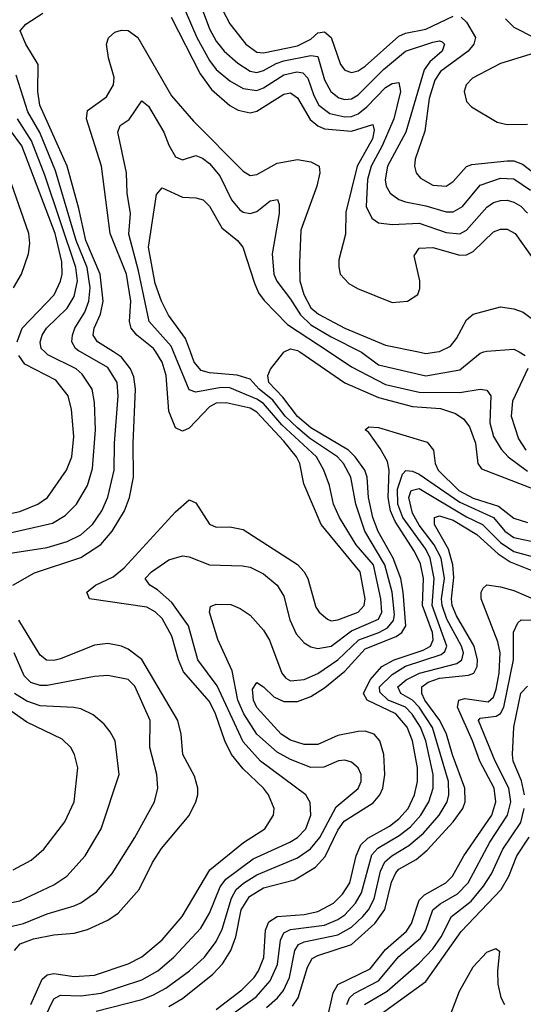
# Model space of a CAD drawing. Header units: inches. Extents: x 884549 to 1028252, y 526810 to 653624.
# Tile 918 of 1056: x 991969 to 993458, y 628071 to 630983. Entities that reach past the tile are written whole.
import ezdxf

# ---------------------------------------------------------------- set-up
doc = ezdxf.new("R2010")
doc.units = ezdxf.units.IN
doc.header["$MEASUREMENT"] = 0
doc.layers.add('A9692', color=7, linetype='Continuous')
doc.layers.add('A9693', color=7, linetype='Continuous')

msp = doc.modelspace()

# ---------------------------------------------------------------- linework, layer by layer
at = {"layer": 'A9692', "color": 5}
for points, elevation in [([(991890, 629396.8), (992050, 629422.2), (992110, 629439.2), (992150, 629458.8), (992184.8, 629490), (992211.7, 629530), (992229.7, 629570.3), (992248.7, 629650), (992249.1, 629730), (992260.5, 629870), (992257.1, 629910), (992230, 629954.3), (992149, 630000)], 2840), ([(991910, 629458.5), (992065.8, 629494.2), (992103.8, 629516.2), (992137.1, 629550), (992170, 629605), (992184.8, 629655.2), (992193, 629770), (992190.7, 629850.7), (992183.4, 629890), (992154.2, 629934.2), (992135.7, 629950), (992052, 629992), (992043.4, 630000)], 2860), ([(991948.7, 629310), (992012.9, 629347.1), (992150, 629392.4), (992209.4, 629430.6), (992242.1, 629470), (992279.3, 629530), (992294.1, 629570), (992305.5, 629630), (992304.7, 629730), (992312, 629890), (992306.1, 629926.1), (992296.3, 629950), (992270, 629984.8), (992246.1, 630000)], 2820), ([(992002.6, 628070), (992035.3, 628144.7), (992050, 628158), (992070, 628161.8), (992130, 628152.7), (992190, 628156.6), (992289.7, 628190.3), (992330, 628210.9), (992390, 628261.6), (992449.1, 628330), (992531.2, 628468.8), (992630.4, 628549.6), (992693.6, 628590), (992719.6, 628630), (992721.4, 628650), (992704.9, 628690), (992689.9, 628710), (992630, 628767.5), (992595.4, 628810), (992575.2, 628850), (992547.9, 628930), (992530, 628966.1), (992453.6, 629053.6), (992438.4, 629090), (992419.2, 629159.2), (992390, 629212.2), (992370, 629231.8), (992345.4, 629245.4), (992175.1, 629270), (992167.3, 629290), (992193.5, 629310), (992245.3, 629334.7), (992278.4, 629361.6), (992430, 629526.8), (992470, 629563.1), (992490, 629553.4), (992530.7, 629490.7), (992550, 629481.6), (992590, 629482.7), (992630, 629475.4), (992790, 629371.9), (992810.1, 629350.1), (992820.8, 629330), (992844.8, 629244.8), (992854.6, 629230), (992879.1, 629210), (992890, 629205.3), (992910, 629207.5), (992969.7, 629230.3), (992987.6, 629250), (992989.9, 629270), (992975.8, 629350), (992860.3, 629490), (992809.2, 629610), (992797.1, 629670), (992787.2, 629690), (992750, 629736.1), (992670, 629822.4), (992650, 629834.1), (992579.5, 629850), (992550, 629848.8), (992530, 629838.2), (992470, 629774.4), (992450, 629765.7), (992430, 629775.9), (992410, 629825.4), (992402.6, 629930), (992390, 629970), (992371.3, 630000)], 2780), ([(992042.3, 628030), (992070, 628086.9), (992090, 628097.9), (992150, 628095.3), (992210, 628104.1), (992330, 628143.2), (992377.9, 628170), (992425.1, 628210), (992504.2, 628295.8), (992530, 628339.8), (992562.2, 628417.8), (992578.9, 628441.1), (992658.8, 628501.3), (992767.8, 628550), (992790, 628564.3), (992814.5, 628590), (992829.9, 628630), (992827.8, 628667.8), (992815, 628690), (992680.5, 628790), (992630, 628846.5), (992552.8, 629012.8), (992495.4, 629090), (992468.6, 629190), (992419.1, 629259.1), (992377, 629297), (992353.6, 629310), (992340.3, 629330), (992358.6, 629350), (992410, 629385.3), (992450, 629397.6), (992470, 629394.5), (992530, 629370.6), (992627.7, 629367.7), (992650, 629363.2), (992690, 629343.5), (992730.7, 629310), (992750, 629277.4), (992767.4, 629207.4), (992786, 629166), (992810, 629139.5), (992830, 629127.9), (992850, 629123), (992890, 629130.1), (992950, 629175.4), (993029.6, 629210), (993039.5, 629230), (993036.3, 629270), (993014.5, 629370), (992963.3, 629430), (992914.9, 629510), (992897.2, 629550), (992884.9, 629604.9), (992868.3, 629650), (992846.6, 629690), (992744.5, 629784.5), (992690, 629847.7), (992670, 629860.4), (992590, 629894.4), (992565, 629895), (992490, 629881.2), (992470, 629888.4), (992423.9, 630000)], 2760), ([(992195.2, 628050), (992330, 628084.9), (992362.6, 628097.4), (992401.2, 628118.8), (992471.2, 628170), (992515.1, 628210), (992550, 628256.4), (992567.3, 628292.7), (992595.4, 628384.6), (992609.4, 628410.6), (992630.6, 628429.4), (992670, 628453.2), (992790, 628504), (992829.1, 628530.9), (992856.1, 628563.9), (992904.9, 628655.1), (992970, 628709), (992978.5, 628730), (992978.4, 628750), (992970, 628769.7), (992950, 628787), (992930, 628793.1), (992911.1, 628791.1), (992868.1, 628771.9), (992830, 628770.7), (992770, 628794.4), (992730, 628816), (992670, 628869.9), (992631.3, 628930), (992613.6, 628970), (992597.3, 629057.3), (992554.4, 629150), (992529.9, 629230), (992532.8, 629247.2), (992550, 629254.1), (992593.2, 629253.2), (992621.3, 629241.3), (992650, 629221.8), (992690, 629177.1), (992707.8, 629147.8), (992743.6, 629050), (992755.7, 629035.7), (992770, 629027.7), (992810, 629031.2), (992850, 629049.2), (992910, 629089.3), (992971.2, 629148.8), (993031.1, 629170), (993056.3, 629183.7), (993073.8, 629206.2), (993077.1, 629222.9), (993070.1, 629290.1), (993048.8, 629370), (992989.1, 629470), (992963, 629550), (992947.5, 629630), (992925.9, 629670), (992908.3, 629690), (992825.4, 629745.3), (992790, 629775.3), (992754.1, 629810), (992717.2, 629857.2), (992677.2, 629890), (992650, 629919.9), (992611.6, 629931.6), (992530, 629938.5), (992505.6, 629945.6), (992485.2, 629970), (992474.1, 630000)], 2740), ([(992410, 628063.7), (992450, 628087.9), (992540.2, 628159.8), (992568.3, 628190), (992593.5, 628230), (992608.5, 628270), (992623.8, 628350), (992648.5, 628390), (992690, 628414.9), (992781.6, 628438.4), (992843.3, 628476.7), (992871.8, 628508.2), (992910, 628585.7), (992927.9, 628612.1), (993013.7, 628666.3), (993033.3, 628690), (993042.4, 628710), (993048.3, 628750), (993045, 628810), (993033.3, 628850), (993016.9, 628870), (992990, 628878.6), (992970, 628877.8), (992910, 628865.6), (992850, 628838.7), (992810, 628838.6), (992770, 628852.2), (992741.6, 628870), (992670, 628948.2), (992660.1, 628970), (992657.6, 629002.4), (992670, 629022), (992690, 629010.1), (992720.1, 628980.2), (992750, 628966.7), (992790, 628966.1), (992830, 628980.7), (992870, 629007), (992930, 629055.9), (992990, 629122.2), (993081.5, 629158.5), (993098.5, 629170), (993110.2, 629190), (993102.7, 629290), (993095.4, 629330), (993072.7, 629390), (993029, 629469), (993013.1, 629510), (992999.9, 629570), (992996.5, 629630), (992989.3, 629650), (992961.2, 629690), (992940.6, 629710), (992830, 629775.9), (992790, 629809.3), (992746.6, 629866.6), (992705.3, 629910), (992702.6, 629930), (992710.8, 629949.2), (992750, 629999.7), (992750.6, 630000)], 2720), ([(992796.8, 630000), (992930, 629909), (993030, 629865.1), (993130, 629838.4), (993213.3, 629833.3), (993257.6, 629817.6), (993281.7, 629801.7), (993298.5, 629778.5), (993316.2, 629730), (993323.4, 629670), (993334.3, 629654.3), (993490, 629594.5)], 2720), ([(992884, 630000), (992950, 629956.6), (993050, 629904.3), (993150, 629880.8), (993270, 629880.2), (993330, 629889.6), (993350, 629887), (993362.1, 629870), (993359.2, 629790), (993370, 629750.1), (993392.6, 629712.6), (993412.5, 629690), (993470, 629647.2)], 2740), ([(992978, 630000), (992979.3, 629999.3), (993030, 629962.2), (993170, 629929.2), (993270, 629947.4), (993330, 629996.2), (993341.4, 630000)], 2760), ([(993147.5, 630000), (993170, 629995.4), (993202.6, 630000)], 2780), ([(993445.5, 630000), (993463.2, 629990)], 2760), ([(991890, 629511.8), (991970, 629528.2), (992022.9, 629550), (992051.6, 629570), (992107.6, 629650), (992123.6, 629690), (992129.6, 629750), (992122.4, 629830), (992112.2, 629870), (992076.2, 629916.2), (991984.2, 629964.2), (991966.7, 629990)], 2880), ([(993471.4, 629951.4), (993425.7, 629854.3), (993421.9, 629810), (993443.1, 629743.1), (993464.8, 629710)], 2760), ([(992550, 628055.3), (992626.2, 628113.8), (992661.9, 628150), (992675.2, 628170), (992690.5, 628209.5), (992695.5, 628290), (992705.8, 628314.2), (992730, 628330.3), (992810, 628336.1), (992850, 628345), (992896.3, 628370), (992923.4, 628396.6), (992945.4, 628430), (992963.9, 628510), (992977.7, 628542.3), (992998.2, 628561.8), (993062.4, 628597.6), (993090, 628618.9), (993117.1, 628650), (993136.2, 628690), (993145.3, 628730), (993144.8, 628770), (993130.6, 628850), (993114.3, 628890), (993081.3, 628930), (992996.1, 628970), (992985.7, 628990), (993004.9, 629030), (993039.1, 629070), (993076.2, 629090), (993161.9, 629118.1), (993183.5, 629130), (993191.3, 629148.7), (993189.5, 629170), (993160.2, 629250), (993162.3, 629330), (993153.4, 629373.4), (993135.9, 629410), (993078.5, 629498.5), (993064.8, 629530), (993058, 629570), (993061.5, 629650), (993056.1, 629676.1), (993034.9, 629714.9), (993001.6, 629761.6), (992990.8, 629770), (993001, 629779), (993030, 629777.1), (993173.7, 629733.7), (993192.6, 629710), (993197.6, 629670), (993205.8, 629650), (993267, 629590), (993310, 629567.6), (993384.1, 629544.1), (993430, 629508.2), (993470, 629495.9)], 2680), ([(992586.8, 628033.2), (992667.7, 628092.3), (992710, 628139.7), (992731.7, 628188.3), (992739.7, 628260.3), (992750, 628281.7), (992770, 628292.2), (992870, 628305.2), (992910, 628321.8), (992930, 628335.7), (992961.9, 628370), (992979.6, 628400.4), (993010, 628512.7), (993027.7, 628532.3), (993090.4, 628569.6), (993124, 628596), (993155.1, 628630), (993178.9, 628670), (993190.9, 628710), (993191.6, 628750), (993169.2, 628850), (993153.8, 628890), (993128.9, 628928.9), (993110, 628949.1), (993058.6, 628970), (993033.8, 628993.8), (993033.1, 629010), (993070, 629046.2), (993110, 629070.5), (993215.3, 629104.8), (993226, 629114), (993231.4, 629130), (993188.4, 629250), (993194, 629330), (993182.9, 629390), (993170, 629416.4), (993102.1, 629510), (993087.2, 629550), (993085.8, 629594.2), (993100.9, 629639.1), (993110.7, 629649.3), (993130, 629647.2), (993150, 629638.7), (993270, 629555.5), (993370, 629510.5), (993403.4, 629470), (993430, 629451.8), (993490, 629439)], 2660), ([(992698.5, 628061.5), (992731.6, 628090), (992748.5, 628111.5), (992766.4, 628150), (992782.4, 628230), (992792.9, 628247.1), (992810, 628255.2), (992910, 628275.7), (992950, 628298.4), (992983.5, 628330), (993000.1, 628350), (993017.2, 628382.8), (993035.2, 628464.8), (993048.3, 628491.7), (993068.8, 628510), (993119.6, 628540.4), (993162.9, 628577.1), (993209.4, 628630), (993232.4, 628670), (993237.6, 628690), (993236.7, 628730), (993189.4, 628889.4), (993150, 628950), (993130, 628970.4), (993095.5, 628990), (993086.4, 629010), (993111.9, 629030), (993151.4, 629050), (993261.5, 629078.5), (993275.9, 629090), (993280.7, 629110), (993275.4, 629130), (993231.6, 629210), (993217.9, 629250), (993216.1, 629270), (993224.4, 629330), (993214.5, 629390), (993193.9, 629430), (993150, 629487.7), (993130, 629523.1), (993119.8, 629570), (993126.7, 629590), (993150, 629596.2), (993290, 629512.7), (993337.3, 629490), (993390, 629436.9), (993430, 629410.4), (993510, 629388.7)], 2640), ([(992775.2, 628064.8), (992792.6, 628090), (992819.8, 628180.2), (992833.8, 628206.2), (992850, 628215.5), (992950, 628247.9), (993019, 628310), (993048.7, 628351.3), (993068, 628432), (993080.9, 628459.1), (993090.3, 628470), (993140.7, 628499.3), (993173.7, 628526.3), (993250.8, 628610), (993279, 628650), (993285.8, 628670), (993285.1, 628710), (993248.4, 628808.4), (993231, 628870), (993211, 628910), (993166.9, 628970), (993157.8, 628990), (993157.7, 629010), (993176.9, 629023.1), (993210, 629035.1), (993295.9, 629044.1), (993311.2, 629050), (993320.9, 629070), (993321.9, 629090), (993312.1, 629130), (993260.1, 629220.1), (993247.9, 629250), (993245.1, 629270), (993252.7, 629332.7), (993249.8, 629370), (993236.5, 629416.5), (993195.6, 629490), (993195.4, 629510), (993210, 629515.3), (993250, 629502.5), (993320.5, 629460.5), (993383.5, 629403.5), (993419.3, 629379.3), (993488.2, 629351.8)], 2620), ([(992878.8, 628030), (992895.4, 628104.6), (992910, 628129.3), (993004.9, 628175.1), (993050, 628232.3), (993112.8, 628287.2), (993127.4, 628310), (993150, 628378.8), (993165.4, 628394.6), (993229, 628430), (993248.9, 628450), (993281.5, 628510), (993364.5, 628630), (993376.8, 628670), (993371.3, 628710), (993329.4, 628790), (993307.9, 628850), (993262.9, 628950), (993267.2, 628970), (993284.7, 628975.3), (993354.3, 628965.7), (993370, 628979.1), (993377.4, 629002.6), (993386.1, 629050), (993389.3, 629110), (993382.4, 629142.4), (993333.5, 629270), (993333.1, 629290), (993338.7, 629301.3), (993350, 629311.2), (993390, 629305.5), (993430, 629294.7), (993502.8, 629262.8)], 2580), ([(991953.8, 628230), (991970.2, 628249.8), (992010, 628264.2), (992070, 628275.9), (992130, 628281.1), (992170, 628291.9), (992230, 628319.4), (992260.1, 628339.9), (992322.3, 628410), (992362.1, 628490), (992388.4, 628531.6), (992470, 628629.3), (992490.3, 628669.7), (992495.4, 628690), (992495.5, 628710), (992485.8, 628745.9), (992451.9, 628810), (992446.5, 628870), (992437, 628910), (992330, 629090.8), (992290, 629121.4), (992269.9, 629129.9), (992230, 629137.4), (992190, 629133), (992090, 629092.6), (992070, 629087.7), (992048.9, 629088.9), (992030, 629103.2), (991966.8, 629206.8)], 2820), ([(992935.7, 628070), (992943.6, 628090), (992957.8, 628102.2), (993030, 628140.3), (993090, 628212.4), (993153.8, 628266.2), (993169.7, 628290), (993190.3, 628350), (993212, 628368), (993263, 628397), (993294.4, 628430), (993358.5, 628550), (993410.7, 628630), (993421.2, 628670), (993415.4, 628710), (993375, 628790), (993324.8, 628910), (993330, 628916.6), (993377.1, 628922.9), (993390, 628931.1), (993400.1, 628950), (993428.6, 629090), (993428.3, 629171.7), (993441.3, 629198.7), (993451.7, 629208.3), (993490, 629206.9)], 2560), ([(991907.2, 628292.8), (991980.3, 628310), (992050, 628337.8), (992130, 628362.2), (992150, 628371.2), (992196.2, 628403.8), (992242.7, 628457.3), (992310, 628564.1), (992367.9, 628670), (992377.9, 628710), (992374.7, 628750), (992354.2, 628830), (992355, 628910), (992310, 629011.4), (992290, 629031), (992230, 629042.7), (992190, 629040.4), (992050, 629013.3), (992030, 629013.4), (992002.6, 629022.6), (991982, 629042), (991953.1, 629110)], 2840), ([(993461.4, 628690), (993451.9, 628731.9), (993427.9, 628790), (993425.6, 628810), (993429.5, 628890), (993450, 628990.9), (993470, 629012)], 2540), ([(991914.6, 628365.4), (991970, 628376.3), (992070, 628423.8), (992108.4, 628450), (992163, 628510), (992210.5, 628590), (992263.4, 628750), (992251.1, 628850), (992237, 628877), (992218.9, 628898.9), (992186.6, 628926.6), (992150, 628944.3), (992128.9, 628948.9), (992030, 628953.4), (991990, 628967.4), (991953.6, 628990)], 2860), ([(991950, 628468.1), (992003.4, 628496.6), (992041, 628530), (992102.4, 628610), (992129.9, 628670), (992141.1, 628770), (992131.2, 628810), (992119.9, 628830), (992094.7, 628854.7), (991990, 628904.7), (991897.2, 628970)], 2880), ([(992988.1, 628070), (993055.8, 628110), (993150, 628192.3), (993190, 628234.4), (993214.5, 628270), (993245.4, 628330), (993304, 628376), (993340.4, 628419.6), (993363.9, 628456.1), (993397.4, 628530), (993450, 628608.3), (993460.1, 628650)], 2540), ([(993037.9, 628042.1), (993170, 628138.6), (993274.3, 628285.7), (993392.1, 628410), (993415.3, 628450), (993438.5, 628510), (993474.7, 628565.3)], 2520), ([(993230.9, 628009.1), (993268.7, 628110), (993310, 628181.4), (993350, 628224.6), (993376.1, 628236.1), (993387.8, 628227.8), (993381.2, 628170), (993382.4, 628130), (993391.2, 628091.2), (993401.9, 628070)], 2480)]:
    msp.add_lwpolyline(points, dxfattribs=dict(at, elevation=elevation))
at = {"layer": 'A9693', "color": 5}
for points, elevation in [([(992458.6, 631010), (992492.4, 630930), (992530, 630862.6), (992550, 630835.8), (992590, 630802.2), (992630, 630779), (992670, 630773.7), (992690, 630781), (992750, 630819.6), (992788.4, 630828.4), (992805.6, 630825.6), (992821.2, 630810), (992838.3, 630758.3), (992853.5, 630730), (992885.8, 630705.8), (992930, 630695.2), (992950, 630696.7), (992970, 630704.7), (992995.3, 630724.7), (993050, 630782.3), (993070, 630793.7), (993090, 630797.1), (993094.5, 630770), (993074.6, 630690), (993040.9, 630610), (993008, 630550), (992997.4, 630510), (992992.9, 630430), (993010, 630395.8), (993030, 630382), (993070, 630377.3), (993150, 630380.8), (993230, 630353.2), (993270, 630349.7), (993290, 630360.1), (993350, 630428.3), (993370, 630441.9), (993390, 630448.5), (993410, 630448.9), (993430, 630442.9), (993450, 630430.9), (993470, 630410.9)], 2840), ([(992503, 631030), (992530, 630956.2), (992550, 630918.9), (992573.5, 630890), (992614.2, 630854.2), (992650, 630830.7), (992670, 630826.9), (992690, 630832.4), (992726.8, 630853.2), (992750, 630860.8), (992830, 630877.3), (992850, 630873.8), (992870, 630805), (992888.7, 630770), (992912.2, 630752.2), (992930, 630747.2), (992950, 630749.2), (992970, 630760.2), (993044.7, 630835.3), (993110, 630889.8), (993190, 630916), (993210, 630920.6), (993217.5, 630917.5), (993224.8, 630910), (993218.2, 630890), (993181.5, 630858.5), (993165, 630835), (993110.1, 630650), (993056.7, 630550), (993049.5, 630509.5), (993052, 630490), (993063.9, 630470), (993090, 630451.4), (993110, 630443.8), (993170, 630432.2), (993230, 630414.3), (993250, 630414.6), (993277.7, 630430), (993330, 630493.9), (993390, 630514), (993430, 630511.8), (993479.1, 630479.1)], 2860), ([(992570.1, 631009.9), (992590, 630970.7), (992637.2, 630910), (992670, 630886.3), (992690, 630885.3), (992790, 630905.8), (992830, 630925.5), (992850, 630944.1), (992870, 630946.6), (992890, 630930), (992917.2, 630850), (992930, 630833.8), (992950, 630827), (992970, 630831.7), (992990, 630845.4), (993090, 630934.4), (993110, 630943.3), (993170, 630955.3), (993250, 630993.2)], 2880), ([(992246.1, 630000), (992199, 630030), (992186.7, 630050), (992189.4, 630070), (992208.2, 630111.8), (992215.6, 630150), (992206.8, 630230), (992164.8, 630330), (992144.5, 630424.5), (992109.8, 630549.8), (992029, 630730), (992023.2, 630770), (992024.3, 630850), (991987.7, 630910), (991970.5, 630950), (991987.3, 630970), (992037.7, 631002.3)], 2820), ([(992416.8, 630990), (992502.6, 630822.6), (992536.4, 630776.4), (992590, 630729), (992615, 630715), (992650, 630707.4), (992670, 630711.8), (992750, 630762.2), (992770, 630767), (992790, 630751.8), (992827.8, 630687.8), (992850, 630669.1), (992870, 630660.4), (992950, 630652.8), (993012.8, 630672.8), (993016.5, 630656.5), (993011.7, 630630), (992966.8, 630550), (992933.1, 630413.1), (992931.8, 630348.2), (992912.9, 630272.8), (992912.1, 630252.1), (992916.5, 630230), (992942.1, 630202.1), (992967.5, 630187.5), (993070, 630146.3), (993115.4, 630150), (993145.6, 630170), (993152, 630188), (993152.3, 630210), (993135.5, 630284.5), (993150, 630307.2), (993190, 630309.3), (993270, 630286.6), (993290, 630287), (993310, 630297.5), (993370, 630355.2), (993390, 630363.6), (993410, 630362.8), (993433.5, 630350), (993482.2, 630282.2)], 2820), ([(993274.5, 630990), (993290, 630975.4), (993316.9, 630930), (993311.7, 630910), (993294.9, 630890), (993212.9, 630830), (993196.1, 630803.9), (993179, 630750), (993166.5, 630653.5), (993137.8, 630570), (993136, 630550), (993140.8, 630530), (993153.9, 630513.9), (993190, 630493.2), (993229.6, 630490.5), (993250, 630503.9), (993290, 630548.4), (993305.4, 630554.6), (993410, 630565.6), (993430, 630565), (993455.3, 630555.3), (993514.8, 630510)], 2880), ([(993405.3, 630985.3), (993430, 630960.9), (993489.4, 630930)], 2920), ([(992371.3, 630000), (992365.1, 630010), (992315.4, 630050), (992298.8, 630070), (992293.8, 630090), (992298.1, 630150), (992284.9, 630230), (992236.6, 630350), (992210.6, 630550), (992166.4, 630690), (992170, 630713.9), (992225.4, 630754.6), (992246, 630790), (992248.6, 630811.4), (992231.9, 630870), (992226.2, 630910), (992231.3, 630928.7), (992250, 630946.4), (992270, 630951.9), (992290, 630951), (992318.3, 630930), (992417.8, 630757.8), (992483.1, 630683.1), (992630, 630534.8), (992650, 630522.3), (992670, 630525.1), (992730, 630558.8), (992790, 630569.1), (992830, 630562.9), (992854.6, 630550), (992856, 630530), (992847.9, 630490), (992799.9, 630360.1), (992796.1, 630263.9), (992797.7, 630210), (992809, 630170), (992830, 630130.8), (992852, 630112), (992930, 630070.3), (993050, 630020.1), (993147.5, 630000)], 2780), ([(993490, 630883.9), (993390, 630852.9), (993307.6, 630810), (993289.3, 630790), (993283, 630770), (993290, 630741.2), (993305, 630725), (993380.1, 630680.1), (993410, 630672.8), (993470, 630674.1)], 2920), ([(992149, 630000), (992143.2, 630003.2), (992134, 630010), (992123.8, 630030), (992124.9, 630050), (992132.6, 630070), (992161.8, 630118.2), (992173.7, 630150), (992177.9, 630190), (992168.8, 630250), (992135.8, 630330), (992075.5, 630535.5), (992028.8, 630648.8), (991992.8, 630710), (991959.2, 630819.2)], 2840), ([(992423.9, 630000), (992416.9, 630016.9), (992352.1, 630090), (992320.4, 630240.4), (992291.7, 630348.3), (992296.3, 630410), (992287.1, 630470), (992284.8, 630530), (992259, 630650), (992266.3, 630670), (992292.5, 630687.5), (992330, 630742.4), (992350, 630727.3), (992395.2, 630650), (992410, 630611.8), (992430, 630576.9), (992450, 630568.2), (992490, 630580.7), (992510, 630573.4), (992530, 630557.4), (992560.6, 630520.6), (992595.1, 630450), (992620.2, 630420.2), (992630, 630413.3), (992650, 630409.4), (992670, 630416), (992710, 630446.9), (992731, 630451), (992736.6, 630436.6), (992736.4, 630410), (992715.7, 630290), (992720.5, 630230), (992729.1, 630209.1), (992770, 630156.2), (992798.7, 630110), (992830, 630080.8), (992890, 630044.7), (992978, 630000)], 2760), ([(992043.4, 630000), (992032.5, 630010), (992029.3, 630029.3), (992035.5, 630050), (992048.7, 630070), (992109.2, 630130), (992130, 630163.8), (992139.9, 630210), (992135.4, 630250), (992043.2, 630523.2), (992004.3, 630624.3), (991962.8, 630690)], 2860), ([(991962.2, 630030), (991976.5, 630070), (992071.1, 630168.9), (992090, 630209.3), (992094.4, 630230), (992093.5, 630266.5), (992073.6, 630350), (991975.2, 630610), (991939.5, 630659.5)], 2880), ([(991950.6, 630190), (991974.9, 630230), (991995.7, 630290), (991999.2, 630320.8), (991996.5, 630350), (991930, 630539.7)], 2920), ([(992474.1, 630000), (992459.5, 630039.5), (992408.9, 630109), (992388.5, 630150), (992370, 630202.4), (992350.4, 630310), (992373.9, 630466.1), (992390, 630486), (992450, 630458.2), (992490, 630456.4), (992511.8, 630450), (992530, 630431), (992566.8, 630366.8), (992613.4, 630330), (992628.3, 630310), (992663.1, 630203.1), (992675.1, 630175.1), (992692, 630152), (992760.9, 630080.9), (992884, 630000)], 2740), ([(993202.6, 630000), (993210, 630001.1), (993242.3, 630017.7), (993260.3, 630039.7), (993290, 630095.3), (993310, 630111.9), (993390, 630133.2), (993430, 630128), (993457.5, 630117.5), (993480.5, 630100.5), (993551, 630031), (993570.9, 630000)], 2780), ([(992750.6, 630000), (992770, 630009.7), (992790, 630004.6), (992796.8, 630000)], 2720), ([(993341.4, 630000), (993350, 630002.9), (993430, 630008.8), (993445.5, 630000)], 2760)]:
    msp.add_lwpolyline(points, dxfattribs=dict(at, elevation=elevation))

doc.saveas('drawing.dxf')
